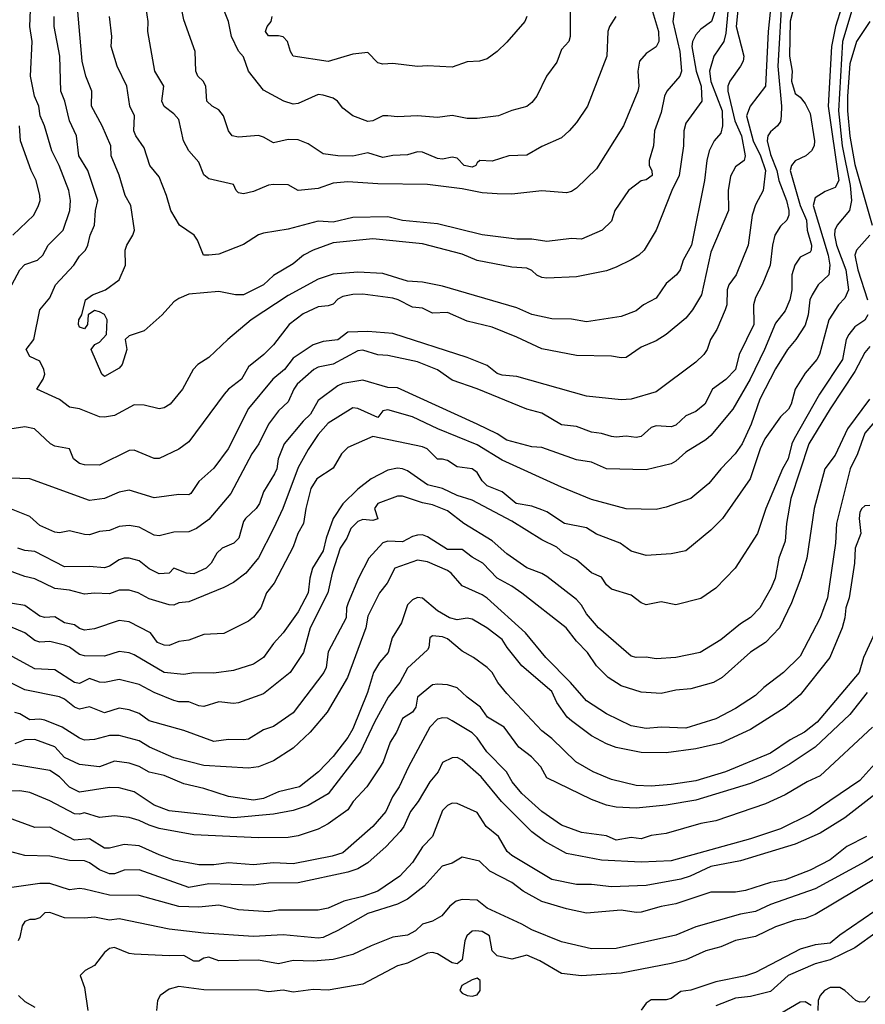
# Model space of a CAD drawing. Header units: metres. Extents: x -46681 to -43747, y -240911 to -237677.
# Tile 537 of 656: x -46605 to -46520, y -238744 to -238645. Entities that reach past the tile are written whole.
import ezdxf

# ---------------------------------------------------------------- set-up
doc = ezdxf.new("R2010")
doc.units = ezdxf.units.M
doc.layers.add('CONTOUR_INDEX', color=1, linetype='Continuous')
doc.layers.add('CONTOUR_INTER', color=3, linetype='Continuous')

msp = doc.modelspace()

# ---------------------------------------------------------------- linework, layer by layer
at = {"layer": 'CONTOUR_INDEX'}
for points, elevation in [([(-46527.095, -238643.524), (-46527.595, -238645.468), (-46527.67, -238649.02), (-46527.395, -238650.52), (-46527.472, -238651.52), (-46527.095, -238652.778), (-46526.595, -238653.139), (-46526.095, -238653.766), (-46525.595, -238654.776), (-46525.166, -238657.52), (-46525.185, -238658.02), (-46525.451, -238658.52), (-46526.048, -238659.02), (-46527.095, -238659.544), (-46527.483, -238660.02), (-46527.603, -238660.52), (-46526.604, -238664.02), (-46525.971, -238665.52), (-46525.889, -238666.52), (-46525.47, -238668.02), (-46525.492, -238668.52), (-46525.595, -238668.715), (-46526.595, -238669.226), (-46527.125, -238670.02), (-46527.435, -238671.02), (-46527.428, -238672.52), (-46527.65, -238673.52), (-46528.095, -238674.622), (-46529.095, -238675.872), (-46530.199, -238678.52), (-46531.64, -238681.52), (-46533.369, -238684.52), (-46535.595, -238687.191), (-46536.095, -238687.624), (-46538.095, -238688.842), (-46539.095, -238689.748), (-46539.595, -238690.027), (-46542.095, -238690.643), (-46546.095, -238690.52), (-46547.595, -238689.846), (-46549.095, -238689.607), (-46552.595, -238688.396), (-46553.595, -238688.302), (-46556.095, -238687.657), (-46557.095, -238687.022), (-46559.095, -238686.047), (-46567.095, -238682.385), (-46568.095, -238682.346), (-46570.595, -238681.618), (-46572.595, -238681.933), (-46573.095, -238682.164), (-46575.095, -238683.641), (-46575.852, -238685.02), (-46576.595, -238685.723), (-46578.505, -238688.02), (-46579.116, -238689.52), (-46579.245, -238690.52), (-46579.473, -238691.02), (-46580.595, -238692.859), (-46580.999, -238694.02), (-46581.323, -238694.52), (-46582.414, -238695.52), (-46582.595, -238695.838), (-46583.077, -238697.52), (-46583.583, -238698.02), (-46584.737, -238698.52), (-46585.268, -238699.02), (-46585.857, -238700.02), (-46586.371, -238700.52), (-46587.595, -238701.083), (-46588.322, -238701.02), (-46589.595, -238700.518), (-46590.077, -238701.02), (-46591.095, -238701.082), (-46592.095, -238700.593), (-46593.095, -238699.799), (-46594.095, -238699.518), (-46594.595, -238699.503), (-46595.095, -238699.676), (-46596.095, -238700.335), (-46596.595, -238700.49), (-46598.095, -238700.364), (-46600.595, -238700.407), (-46603.595, -238698.836), (-46604.595, -238698.736), (-46605.32, -238698.52)], 95), ([(-46535.179, -238644.52), (-46535.533, -238645.52), (-46536.595, -238646.279), (-46537.095, -238646.867), (-46537.419, -238647.52), (-46537.505, -238648.02), (-46537.047, -238650.52), (-46536.569, -238652.02), (-46536.485, -238653.52), (-46538.095, -238655.734), (-46538.294, -238656.52), (-46538.352, -238658.02), (-46538.775, -238661.02), (-46539.51, -238662.52), (-46541.098, -238666.52), (-46542.296, -238668.52), (-46542.827, -238669.02), (-46543.595, -238669.496), (-46545.095, -238670.253), (-46546.095, -238670.609), (-46549.095, -238671.216), (-46552.095, -238671.334), (-46552.595, -238671.271), (-46553.095, -238671.037), (-46553.595, -238670.569), (-46554.095, -238670.333), (-46555.595, -238670.223), (-46559.095, -238669.562), (-46560.595, -238668.941), (-46564.595, -238667.889), (-46569.595, -238667.396), (-46573.595, -238667.798), (-46575.595, -238668.519), (-46576.566, -238669.02), (-46577.595, -238669.885), (-46579.595, -238671.069), (-46580.595, -238672.024), (-46582.595, -238673.01), (-46583.415, -238673.02), (-46585.095, -238672.672), (-46588.095, -238672.943), (-46589.095, -238673.383), (-46589.595, -238673.713), (-46590.781, -238675.02), (-46592.595, -238676.633), (-46594.095, -238677.133), (-46594.502, -238677.52), (-46594.339, -238678.52), (-46594.8, -238680.02), (-46595.095, -238680.413), (-46596.595, -238681.247), (-46596.841, -238681.02), (-46597.912, -238678.52), (-46597.551, -238678.02), (-46597.095, -238677.774), (-46596.368, -238677.02), (-46596.329, -238675.52), (-46596.595, -238675.016), (-46597.095, -238674.721), (-46597.595, -238674.609), (-46598.218, -238675.02), (-46598.303, -238676.02), (-46598.595, -238676.426), (-46599.095, -238676.266), (-46599.215, -238676.02), (-46599.177, -238675.52), (-46598.87, -238675.02), (-46598.504, -238673.52), (-46597.785, -238673.02), (-46596.494, -238672.52), (-46595.095, -238671.511), (-46594.47, -238670.02), (-46594.491, -238668.52), (-46594.34, -238668.02), (-46593.731, -238667.02), (-46593.562, -238666.52), (-46593.944, -238664.02), (-46594.493, -238663.02), (-46595.095, -238660.979), (-46595.908, -238659.02), (-46595.931, -238658.02), (-46596.82, -238656.02), (-46597.889, -238654.02), (-46597.853, -238652.52), (-46598.472, -238651.02), (-46598.826, -238649.52), (-46599.253, -238644.52)], 100), ([(-46554.107, -238645.02), (-46554.294, -238645.52), (-46556.095, -238647.605), (-46557.095, -238648.544), (-46558.095, -238649.274), (-46558.854, -238649.52), (-46560.095, -238649.569), (-46561.595, -238650.129), (-46564.095, -238649.983), (-46565.095, -238650.042), (-46567.595, -238649.733), (-46568.595, -238649.796), (-46569.095, -238649.679), (-46570.095, -238648.652), (-46571.595, -238648.794), (-46574.095, -238649.55), (-46577.595, -238649.004), (-46577.885, -238648.52), (-46578.186, -238647.52), (-46578.595, -238647.064), (-46579.095, -238646.945), (-46580.095, -238646.975), (-46580.382, -238646.52), (-46580.213, -238646.02), (-46579.83, -238645.52), (-46579.707, -238645.02)], 105), ([(-46519.613, -238683.52), (-46521.841, -238686.52), (-46523.095, -238689.155), (-46524.127, -238690.52), (-46525.195, -238694.52), (-46525.921, -238699.52), (-46526.529, -238701.52), (-46527.487, -238704.02), (-46528.671, -238706.52), (-46530.095, -238708.02), (-46531.595, -238708.966), (-46534.458, -238711.52), (-46535.334, -238712.02), (-46537.595, -238712.657), (-46539.095, -238712.797), (-46540.595, -238713.14), (-46542.595, -238712.988), (-46544.595, -238712.36), (-46545.918, -238711.52), (-46547.095, -238710.337), (-46547.99, -238709.02), (-46549.095, -238707.865), (-46550.143, -238706.52), (-46554.595, -238703.042), (-46555.595, -238702.335), (-46557.084, -238701.52), (-46558.537, -238700.02), (-46559.595, -238699.433), (-46560.595, -238698.63), (-46562.095, -238698.655), (-46564.095, -238697.366), (-46564.595, -238697.186), (-46565.095, -238697.189), (-46565.595, -238697.327), (-46566.595, -238697.878), (-46568.095, -238697.807), (-46568.595, -238697.979), (-46570.002, -238699.52), (-46571.045, -238701.52), (-46572.057, -238704.02), (-46572.241, -238704.52), (-46572.268, -238705.52), (-46574.095, -238708.951), (-46574.28, -238710.52), (-46574.512, -238711.02), (-46577.595, -238715.087), (-46579.595, -238716.44), (-46580.595, -238716.8), (-46582.095, -238717.716), (-46582.595, -238717.807), (-46584.095, -238717.754), (-46585.595, -238717.953), (-46588.595, -238716.874), (-46592.095, -238715.88), (-46593.095, -238715.159), (-46594.095, -238714.772), (-46595.095, -238714.621), (-46596.595, -238715.069), (-46598.095, -238714.477), (-46599.095, -238714.711), (-46599.595, -238714.511), (-46600.595, -238713.695), (-46601.095, -238713.475), (-46604.595, -238712.782), (-46606.595, -238711.777)], 90), ([(-46519.311, -238716.52), (-46524.595, -238721.408), (-46525.896, -238722.02), (-46528.095, -238723.336), (-46530.095, -238724.247), (-46535.095, -238725.94), (-46536.595, -238726.232), (-46540.095, -238727.212), (-46541.595, -238727.431), (-46542.595, -238727.756), (-46543.595, -238727.629), (-46545.095, -238727.904), (-46546.095, -238727.468), (-46548.595, -238727.108), (-46550.595, -238726.383), (-46552.595, -238725.025), (-46554.595, -238723.196), (-46555.57, -238722.02), (-46556.142, -238721.02), (-46558.137, -238719.02), (-46559.095, -238717.608), (-46559.595, -238717.093), (-46561.595, -238715.873), (-46562.095, -238715.63), (-46562.595, -238715.578), (-46563.095, -238715.731), (-46563.844, -238716.52), (-46565.992, -238720.52), (-46566.931, -238722.52), (-46567.61, -238723.52), (-46568.299, -238725.02), (-46569.577, -238726.52), (-46572.595, -238729.157), (-46573.667, -238729.52), (-46577.595, -238730.274), (-46579.595, -238730.189), (-46581.595, -238730.368), (-46584.095, -238730.163), (-46585.595, -238730.378), (-46587.095, -238730.369), (-46589.595, -238729.895), (-46591.095, -238729.383), (-46593.095, -238728.478), (-46594.595, -238728.326), (-46596.095, -238728.715), (-46596.595, -238728.687), (-46598.095, -238727.767), (-46599.595, -238727.891), (-46602.095, -238726.597), (-46603.595, -238726.607), (-46606.595, -238725.506)], 85), ([(-46516.595, -238730.317), (-46525.095, -238735.372), (-46526.095, -238735.774), (-46527.095, -238735.947), (-46529.095, -238736.626), (-46531.095, -238737.576), (-46533.095, -238738), (-46534.595, -238738.62), (-46536.095, -238739.032), (-46538.095, -238739.946), (-46539.595, -238740.303), (-46544.595, -238741.268), (-46548.595, -238741.544), (-46550.595, -238741.324), (-46552.792, -238740.02), (-46554.095, -238739.463), (-46555.595, -238739.857), (-46557.087, -238739.52), (-46557.595, -238739.02), (-46557.864, -238737.52), (-46558.595, -238737.076), (-46559.261, -238737.02), (-46559.595, -238737.065), (-46560.15, -238737.52), (-46560.331, -238738.02), (-46560.595, -238739.929), (-46561.095, -238740.349), (-46561.595, -238740.221), (-46563.095, -238739.336), (-46563.595, -238739.213), (-46564.095, -238739.268), (-46566.095, -238740.277), (-46567.095, -238740.542), (-46570.595, -238742.399), (-46574.095, -238742.996), (-46575.595, -238742.908), (-46577.595, -238743.178), (-46578.595, -238743.003), (-46580.095, -238743.155), (-46581.095, -238742.973), (-46586.595, -238742.954), (-46589.095, -238742.615), (-46590.095, -238742.9), (-46591, -238743.52), (-46591.261, -238744.02), (-46591.344, -238745.02)], 80)]:
    msp.add_lwpolyline(points, dxfattribs=dict(at, elevation=elevation))
at = {"layer": 'CONTOUR_INTER'}
for points, elevation in [([(-46529.165, -238640.02), (-46529.835, -238646.52), (-46530.074, -238652.02), (-46531.647, -238654.02), (-46531.997, -238655.02), (-46531.334, -238657.52), (-46530.584, -238659.02), (-46530.085, -238660.52), (-46530.332, -238662.52), (-46531.095, -238663.957), (-46531.446, -238665.02), (-46531.829, -238668.02), (-46533.038, -238671.02), (-46533.775, -238672.02), (-46533.929, -238672.52), (-46533.985, -238674.02), (-46534.13, -238674.52), (-46534.987, -238676.52), (-46535.636, -238677.52), (-46535.967, -238678.52), (-46536.292, -238679.02), (-46537.095, -238679.81), (-46541.095, -238682.777), (-46543.595, -238683.506), (-46544.595, -238683.573), (-46548.095, -238683.228), (-46555.095, -238681.252), (-46556.595, -238681.119), (-46557.095, -238680.923), (-46558.095, -238680.148), (-46560.095, -238679.323), (-46567.595, -238676.913), (-46570.095, -238676.705), (-46572.095, -238676.788), (-46573.095, -238677.535), (-46574.595, -238677.731), (-46575.595, -238678.042), (-46577.595, -238679.397), (-46578.475, -238680.52), (-46579.651, -238681.52), (-46582.095, -238684.456), (-46584.132, -238688.52), (-46585.595, -238690.476), (-46587.095, -238691.798), (-46587.904, -238693.02), (-46588.095, -238693.159), (-46589.095, -238693.099), (-46591.595, -238693.437), (-46594.095, -238692.673), (-46595.095, -238692.884), (-46596.595, -238693.498), (-46598.095, -238693.713), (-46604.095, -238691.55), (-46606.095, -238691.457)], 97), ([(-46528.404, -238642.52), (-46528.852, -238650.02), (-46528.487, -238654.02), (-46528.507, -238655.02), (-46528.595, -238655.567), (-46528.897, -238656.02), (-46529.595, -238656.612), (-46529.863, -238657.02), (-46529.926, -238657.52), (-46529.595, -238658.9), (-46528.95, -238660.52), (-46528.748, -238661.52), (-46527.969, -238663.52), (-46527.745, -238664.52), (-46527.757, -238665.02), (-46527.946, -238665.52), (-46528.595, -238666.126), (-46529.141, -238667.02), (-46529.392, -238668.02), (-46529.619, -238670.02), (-46530.42, -238672.02), (-46531.095, -238673.295), (-46531.306, -238674.02), (-46531.247, -238676.02), (-46532.726, -238679.02), (-46533.101, -238680.52), (-46534.095, -238681.545), (-46535.414, -238682.52), (-46536.196, -238684.02), (-46537.095, -238684.749), (-46538.095, -238685.196), (-46539.095, -238686.128), (-46539.595, -238686.315), (-46541.095, -238686.195), (-46541.595, -238686.383), (-46542.595, -238687.279), (-46543.095, -238687.364), (-46544.095, -238687.242), (-46545.095, -238687.351), (-46545.595, -238687.277), (-46546.595, -238686.963), (-46547.595, -238686.85), (-46549.095, -238686.272), (-46550.595, -238686.087), (-46552.595, -238684.93), (-46554.095, -238684.541), (-46559.095, -238682.478), (-46561.595, -238681.61), (-46563.095, -238680.577), (-46565.095, -238679.769), (-46568.095, -238679.109), (-46569.095, -238679.061), (-46570.595, -238678.596), (-46571.095, -238678.662), (-46573.595, -238679.996), (-46575.095, -238680.307), (-46575.53, -238680.52), (-46577.192, -238682.02), (-46577.554, -238682.52), (-46578.095, -238683.773), (-46579.095, -238684.703), (-46580.099, -238686.02), (-46581.07, -238688.02), (-46581.776, -238689.02), (-46583.891, -238693.02), (-46586.095, -238695.631), (-46587.334, -238696.52), (-46588.095, -238696.853), (-46589.595, -238696.914), (-46591.095, -238697.267), (-46591.595, -238697.214), (-46593.095, -238696.394), (-46594.095, -238696.228), (-46595.095, -238696.327), (-46596.095, -238696.746), (-46597.095, -238696.838), (-46598.095, -238697.16), (-46598.595, -238697.145), (-46600.095, -238696.767), (-46601.095, -238696.984), (-46601.595, -238696.914), (-46603.095, -238696.219), (-46604.095, -238695.318), (-46606.095, -238694.513)], 96), ([(-46521.002, -238643.02), (-46522.344, -238647.52), (-46522.761, -238654.52), (-46522.389, -238658.02), (-46521.586, -238662.02), (-46521.444, -238663.52), (-46521.634, -238664.52), (-46522.88, -238666.02), (-46523.126, -238666.52), (-46523.145, -238667.02), (-46522.936, -238668.02), (-46522.011, -238670.52), (-46521.732, -238672.52), (-46522.095, -238673.366), (-46522.734, -238674.02), (-46523.729, -238675.52), (-46524.667, -238679.02), (-46524.908, -238679.52), (-46526.095, -238680.917), (-46527.095, -238682.502), (-46527.501, -238684.02), (-46527.773, -238684.52), (-46528.595, -238685.309), (-46530.157, -238687.52), (-46530.64, -238688.52), (-46531.63, -238691.52), (-46534.402, -238695.52), (-46535.595, -238696.704), (-46538.095, -238698.77), (-46539.595, -238699.098), (-46542.095, -238699.236), (-46543.595, -238698.82), (-46544.706, -238698.02), (-46547.095, -238697.118), (-46548.095, -238696.468), (-46550.32, -238696.02), (-46552.095, -238694.853), (-46552.595, -238694.649), (-46553.595, -238694.3), (-46555.157, -238694.02), (-46556.595, -238692.85), (-46558.095, -238692.231), (-46558.595, -238691.744), (-46559.095, -238690.898), (-46559.595, -238690.542), (-46561.095, -238690.326), (-46562.095, -238689.699), (-46562.595, -238689.547), (-46563.095, -238689.557), (-46564.133, -238688.52), (-46564.595, -238688.301), (-46569.595, -238687.279), (-46572.095, -238688.391), (-46572.737, -238689.02), (-46573.595, -238690.448), (-46575.21, -238691.52), (-46575.823, -238692.52), (-46576.334, -238694.52), (-46576.573, -238696.02), (-46577.14, -238697.02), (-46577.595, -238698.369), (-46579.505, -238702.02), (-46580.288, -238703.02), (-46580.871, -238704.52), (-46581.595, -238705.464), (-46582.095, -238705.847), (-46584.595, -238707.103), (-46586.595, -238707.194), (-46588.095, -238707.755), (-46589.095, -238707.903), (-46590.095, -238708.294), (-46590.595, -238708.279), (-46591.24, -238708.02), (-46591.953, -238707.02), (-46594.095, -238705.911), (-46595.095, -238705.786), (-46597.595, -238706.636), (-46598.595, -238706.773), (-46599.095, -238706.584), (-46599.595, -238706.211), (-46600.595, -238706.013), (-46601.595, -238705.409), (-46602.595, -238705.476), (-46603.095, -238705.34), (-46604.595, -238704.292), (-46607.095, -238703.894)], 93), ([(-46532.742, -238643.02), (-46533.027, -238646.02), (-46532.272, -238649.02), (-46532.344, -238649.52), (-46532.592, -238650.02), (-46533.674, -238651.52), (-46533.867, -238652.02), (-46533.865, -238652.52), (-46533.168, -238655.52), (-46532.516, -238657.02), (-46532.121, -238659.02), (-46532.248, -238659.52), (-46533.095, -238660.154), (-46533.595, -238661.09), (-46533.84, -238662.52), (-46533.807, -238664.52), (-46535.595, -238668.72), (-46536.521, -238673.02), (-46537.434, -238674.52), (-46538.095, -238675.355), (-46540.095, -238677.028), (-46541.095, -238677.652), (-46542.595, -238678.285), (-46544.095, -238679.31), (-46544.595, -238679.363), (-46545.595, -238679.184), (-46549.095, -238679.12), (-46552.595, -238678.468), (-46555.095, -238677.27), (-46557.595, -238676.268), (-46560.095, -238675.674), (-46562.095, -238674.81), (-46563.595, -238674.851), (-46564.595, -238674.346), (-46565.595, -238674.256), (-46567.048, -238673.52), (-46567.595, -238673.365), (-46570.595, -238672.958), (-46571.595, -238672.994), (-46572.595, -238673.199), (-46573.095, -238673.46), (-46573.595, -238673.956), (-46574.095, -238674.144), (-46575.095, -238674.226), (-46576.595, -238674.928), (-46578.011, -238676.02), (-46579.595, -238678.067), (-46580.56, -238679.02), (-46582.095, -238680.25), (-46582.788, -238681.52), (-46584.099, -238682.52), (-46584.544, -238683.02), (-46588.095, -238687.798), (-46589.095, -238688.556), (-46591.095, -238689.48), (-46591.595, -238689.49), (-46593.595, -238688.654), (-46594.095, -238688.676), (-46597.095, -238690.167), (-46598.595, -238690.137), (-46599.095, -238690.002), (-46599.698, -238689.52), (-46600.095, -238688.525), (-46601.595, -238688.255), (-46602.022, -238688.02), (-46603.626, -238686.52), (-46604.595, -238686.287), (-46606.095, -238686.524)], 98), ([(-46605.899, -238672.02), (-46605.107, -238670.52), (-46604.595, -238669.97), (-46603.335, -238669.52), (-46602.785, -238669.02), (-46602.255, -238668.02), (-46600.748, -238666.52), (-46600.057, -238664.52), (-46600.003, -238663.52), (-46600.161, -238662.52), (-46601.13, -238660.02), (-46601.874, -238658.52), (-46602.606, -238656.02), (-46603.07, -238655.02), (-46603.199, -238654.02), (-46603.619, -238653.02), (-46604.021, -238651.02), (-46603.849, -238647.52), (-46604.102, -238646.02), (-46603.987, -238643.52)], 98), ([(-46541.471, -238644.52), (-46540.85, -238646.52), (-46540.816, -238647.52), (-46541.095, -238648.075), (-46542.095, -238648.731), (-46542.75, -238649.52), (-46542.936, -238650.52), (-46542.836, -238652.02), (-46542.925, -238652.52), (-46544.379, -238656.02), (-46547.095, -238660.352), (-46549.095, -238662.271), (-46549.595, -238662.613), (-46550.095, -238662.742), (-46552.595, -238662.554), (-46555.595, -238662.894), (-46557.095, -238662.866), (-46558.595, -238662.771), (-46560.595, -238662.353), (-46564.095, -238661.91), (-46569.095, -238661.859), (-46572.095, -238661.635), (-46573.595, -238661.769), (-46575.095, -238662.32), (-46577.095, -238662.539), (-46578.095, -238661.959), (-46579.595, -238661.904), (-46580.095, -238661.989), (-46581.595, -238662.63), (-46582.595, -238662.846), (-46583.095, -238662.76), (-46583.352, -238662.52), (-46583.595, -238661.912), (-46586.095, -238661.353), (-46586.595, -238660.933), (-46587.095, -238659.657), (-46588.095, -238658.52), (-46588.637, -238657.52), (-46589.095, -238655.372), (-46589.595, -238654.815), (-46590.595, -238654.057), (-46590.815, -238653.52), (-46590.616, -238652.02), (-46591.509, -238650.52), (-46592.211, -238646.52), (-46592.198, -238645.52), (-46592.497, -238643.52)], 102), ([(-46545.155, -238645.02), (-46545.791, -238646.02), (-46545.935, -238646.52), (-46546.051, -238649.02), (-46547.986, -238654.02), (-46549.095, -238655.671), (-46549.833, -238656.52), (-46550.595, -238657.218), (-46552.595, -238658.094), (-46554.095, -238658.983), (-46555.923, -238659.02), (-46557.595, -238659.585), (-46558.822, -238659.52), (-46559.095, -238659.726), (-46559.233, -238660.02), (-46559.595, -238660.16), (-46560.398, -238660.02), (-46561.095, -238659.259), (-46561.595, -238659.176), (-46562.595, -238659.381), (-46563.095, -238659.316), (-46564.595, -238658.656), (-46565.095, -238658.646), (-46566.095, -238658.943), (-46567.595, -238659.014), (-46568.595, -238659.196), (-46570.095, -238658.735), (-46571.595, -238659.069), (-46573.095, -238659.047), (-46574.595, -238658.836), (-46576.095, -238657.825), (-46577.095, -238657.431), (-46578.095, -238657.407), (-46579.595, -238657.729), (-46580.595, -238657.14), (-46581.095, -238656.983), (-46583.095, -238657.17), (-46583.73, -238657.02), (-46584.104, -238656.52), (-46584.607, -238655.02), (-46585.095, -238654.409), (-46585.766, -238654.02), (-46586.29, -238653.52), (-46586.407, -238652.02), (-46586.648, -238651.52), (-46587.205, -238651.02), (-46587.388, -238650.52), (-46587.469, -238648.52), (-46588.595, -238645.348), (-46588.965, -238643.52)], 103), ([(-46549.751, -238643.52), (-46549.732, -238647.02), (-46549.878, -238647.52), (-46550.595, -238648.327), (-46551.095, -238649.608), (-46552.127, -238651.02), (-46553.091, -238653.02), (-46553.595, -238653.684), (-46554.095, -238654.082), (-46555.595, -238654.457), (-46556.942, -238655.02), (-46559.095, -238655.288), (-46560.095, -238655.27), (-46561.595, -238654.989), (-46563.095, -238655.182), (-46565.095, -238654.995), (-46567.095, -238655.122), (-46568.095, -238655.002), (-46568.595, -238655.016), (-46569.595, -238655.496), (-46570.095, -238655.574), (-46571.615, -238655.02), (-46572.595, -238654.235), (-46573.146, -238653.52), (-46573.595, -238653.228), (-46574.595, -238652.923), (-46575.095, -238652.865), (-46577.095, -238653.776), (-46577.595, -238653.841), (-46578.558, -238653.52), (-46580.595, -238652.418), (-46582.087, -238650.52), (-46582.595, -238649.066), (-46583.095, -238648.507), (-46583.806, -238647.02), (-46584.108, -238645.52), (-46584.727, -238644.02)], 104), ([(-46522.402, -238644.02), (-46523.032, -238646.02), (-46523.465, -238648.02), (-46523.786, -238654.02), (-46522.699, -238661.52), (-46523.095, -238662.227), (-46524.095, -238662.626), (-46525.095, -238663.267), (-46525.283, -238664.02), (-46523.769, -238669.02), (-46523.608, -238670.02), (-46523.728, -238671.02), (-46524.776, -238672.02), (-46525.408, -238673.02), (-46525.621, -238673.52), (-46525.781, -238675.02), (-46526.095, -238676.078), (-46527.037, -238677.52), (-46527.883, -238678.52), (-46529.095, -238680.46), (-46530.66, -238683.52), (-46531.52, -238686.02), (-46532.449, -238688.02), (-46533.125, -238689.02), (-46534.588, -238690.52), (-46535.797, -238692.02), (-46537.595, -238693.517), (-46540.095, -238694.374), (-46541.095, -238694.635), (-46544.095, -238694.548), (-46547.595, -238693.601), (-46550.595, -238692.363), (-46556.595, -238689.654), (-46559.095, -238688.125), (-46563.063, -238686.52), (-46565.595, -238685.297), (-46568.095, -238684.594), (-46568.595, -238684.706), (-46569.095, -238685.353), (-46571.095, -238684.443), (-46571.595, -238684.4), (-46574.095, -238685.946), (-46575.095, -238687.088), (-46576.095, -238688.57), (-46577.095, -238690.409), (-46578.634, -238694.52), (-46579.596, -238696.52), (-46581.095, -238699.478), (-46582.351, -238701.02), (-46583.595, -238701.963), (-46584.595, -238702.476), (-46588.095, -238703.901), (-46589.095, -238704.015), (-46589.595, -238704.244), (-46590.095, -238704.215), (-46592.095, -238703.611), (-46593.2, -238703.02), (-46594.095, -238702.727), (-46595.095, -238702.727), (-46596.095, -238703.118), (-46597.595, -238703.054), (-46598.595, -238703.147), (-46600.095, -238702.727), (-46601.595, -238702.579), (-46603.595, -238701.588), (-46604.595, -238701.355), (-46606.595, -238700.613)], 94), ([(-46533.862, -238644.52), (-46534.095, -238646.703), (-46534.29, -238647.52), (-46535.279, -238649.02), (-46535.737, -238650.52), (-46535.595, -238651.568), (-46534.462, -238654.52), (-46534.424, -238656.02), (-46534.595, -238656.759), (-46535.266, -238657.52), (-46535.756, -238658.52), (-46535.998, -238659.52), (-46536.22, -238661.52), (-46537.542, -238668.02), (-46538.359, -238669.52), (-46538.687, -238670.52), (-46539.026, -238671.02), (-46540.095, -238671.895), (-46541.095, -238673.366), (-46542.369, -238674.02), (-46543.095, -238674.635), (-46544.595, -238675.194), (-46548.095, -238675.726), (-46549.595, -238675.474), (-46551.595, -238675.451), (-46553.595, -238675.007), (-46555.095, -238674.345), (-46562.595, -238672.144), (-46564.595, -238671.756), (-46566.095, -238671.659), (-46568.595, -238670.876), (-46571.095, -238670.752), (-46573.595, -238670.94), (-46575.095, -238671.434), (-46578.095, -238673.085), (-46581.835, -238675.52), (-46584.189, -238677.52), (-46586.095, -238679.34), (-46587.202, -238680.02), (-46587.655, -238680.52), (-46588.746, -238682.52), (-46589.971, -238684.02), (-46590.595, -238684.407), (-46591.095, -238684.499), (-46592.595, -238684.107), (-46593.595, -238684.074), (-46595.595, -238685.159), (-46596.595, -238685.337), (-46597.095, -238685.285), (-46599.095, -238684.497), (-46600.095, -238684.319), (-46601.095, -238683.543), (-46603.406, -238682.52), (-46602.739, -238681.52), (-46602.58, -238681.02), (-46602.682, -238680.52), (-46603.095, -238679.698), (-46604.095, -238679.215), (-46604.463, -238678.52), (-46603.705, -238677.52), (-46603.084, -238674.52), (-46602.095, -238673.338), (-46601.509, -238672.02), (-46599.672, -238670.02), (-46599.095, -238669.124), (-46598.506, -238668.52), (-46598.257, -238668.02), (-46598.034, -238667.02), (-46597.606, -238666.02), (-46597.495, -238664.52), (-46597.245, -238663.52), (-46598.254, -238660.52), (-46599.177, -238659.02), (-46599.41, -238657.02), (-46600.121, -238655.52), (-46600.582, -238653.52), (-46600.969, -238652.52), (-46601.074, -238649.02), (-46601.632, -238646.02), (-46601.64, -238645.02)], 99), ([(-46539.261, -238644.52), (-46539.423, -238645.52), (-46538.707, -238648.52), (-46538.538, -238650.52), (-46538.709, -238651.02), (-46540.001, -238652.52), (-46540.263, -238653.02), (-46540.595, -238654.684), (-46541.261, -238656.52), (-46541.365, -238658.02), (-46541.782, -238659.52), (-46541.795, -238660.02), (-46541.517, -238660.52), (-46541.503, -238661.02), (-46542.095, -238661.442), (-46542.595, -238661.548), (-46543.867, -238662.52), (-46545.258, -238664.52), (-46545.595, -238665.624), (-46546.524, -238666.52), (-46548.595, -238667.415), (-46549.595, -238667.336), (-46552.095, -238667.659), (-46553.595, -238667.406), (-46555.095, -238667.421), (-46558.595, -238666.992), (-46563.095, -238665.861), (-46566.595, -238665.542), (-46568.095, -238665.174), (-46571.595, -238665.225), (-46573.595, -238665.714), (-46575.095, -238665.597), (-46578.095, -238666.403), (-46580.595, -238666.809), (-46581.095, -238666.985), (-46582.595, -238667.969), (-46585.095, -238668.917), (-46586.095, -238669.042), (-46586.632, -238669.02), (-46587.234, -238667.52), (-46587.572, -238667.02), (-46589.044, -238666.02), (-46589.899, -238664.52), (-46590.331, -238663.02), (-46591.095, -238661.162), (-46592.012, -238660.02), (-46592.595, -238658.246), (-46593.436, -238657.02), (-46593.64, -238656.52), (-46593.557, -238655.02), (-46594.027, -238654.02), (-46594.345, -238652.02), (-46595.309, -238650.02), (-46595.926, -238648.02), (-46595.858, -238647.02), (-46596.088, -238645.02)], 101), ([(-46519.577, -238645.52), (-46520.943, -238647.52), (-46521.595, -238649.761), (-46521.839, -238653.02), (-46521.834, -238654.52), (-46521.595, -238657.039), (-46521.095, -238659.897), (-46519.345, -238666.02)], 92), ([(-46605.799, -238667.02), (-46603.708, -238665.02), (-46603.23, -238664.02), (-46603.04, -238663.52), (-46603.084, -238663.02), (-46603.461, -238661.52), (-46603.963, -238660.52), (-46605.04, -238657.52), (-46605.147, -238656.02)], 97), ([(-46519.587, -238667.02), (-46520.919, -238668.52), (-46521.097, -238669.02), (-46520.808, -238670.52), (-46519.812, -238673.52)], 92), ([(-46519.789, -238675.02), (-46520.095, -238675.566), (-46521.095, -238676.23), (-46521.709, -238677.02), (-46521.964, -238677.52), (-46522.357, -238679.52), (-46524.662, -238683.02), (-46527.196, -238687.52), (-46527.442, -238688.02), (-46527.824, -238689.52), (-46528.381, -238690.52), (-46530.063, -238694.52), (-46530.902, -238697.02), (-46533.153, -238700.52), (-46535.095, -238702.528), (-46536.595, -238703.588), (-46539.095, -238704.205), (-46540.595, -238703.92), (-46542.095, -238704.211), (-46542.595, -238704.027), (-46543.595, -238703.252), (-46545.595, -238702.635), (-46546.095, -238702.185), (-46546.595, -238701.428), (-46547.595, -238700.981), (-46549.095, -238699.672), (-46550.396, -238699.02), (-46551.095, -238698.405), (-46552.595, -238697.67), (-46555.595, -238695.796), (-46559.595, -238693.698), (-46561.095, -238693.208), (-46562.595, -238692.522), (-46564.095, -238692.129), (-46566.095, -238690.735), (-46566.595, -238690.515), (-46567.095, -238690.477), (-46568.095, -238690.671), (-46569.76, -238691.52), (-46571.095, -238692.571), (-46572.595, -238694.053), (-46573.566, -238695.52), (-46574.294, -238697.52), (-46574.595, -238698.771), (-46575.667, -238700.52), (-46575.935, -238701.52), (-46576.088, -238703.02), (-46577.095, -238704.929), (-46578.595, -238707.038), (-46579.595, -238708.094), (-46580.595, -238709.524), (-46581.595, -238710.17), (-46583.595, -238710.811), (-46585.595, -238711.078), (-46587.595, -238711.04), (-46588.595, -238711.233), (-46590.595, -238711.038), (-46593.595, -238709.241), (-46594.095, -238709.05), (-46595.095, -238708.894), (-46596.595, -238709.37), (-46598.595, -238709.341), (-46599.095, -238709.222), (-46600.095, -238708.486), (-46600.595, -238708.271), (-46602.095, -238707.897), (-46603.095, -238707.968), (-46603.595, -238707.806), (-46604.595, -238707.02), (-46606.095, -238706.391)], 92), ([(-46519.595, -238678.203), (-46520.095, -238678.823), (-46521.095, -238680.74), (-46523.595, -238684.496), (-46525.734, -238688.02), (-46527.527, -238693.52), (-46527.98, -238696.02), (-46528.095, -238697.816), (-46528.758, -238699.52), (-46529.113, -238701.52), (-46529.514, -238702.52), (-46530.657, -238704.52), (-46531.595, -238705.473), (-46532.595, -238706.124), (-46534.595, -238707.752), (-46536.671, -238709.02), (-46539.095, -238709.505), (-46541.095, -238709.658), (-46542.095, -238709.48), (-46543.095, -238709.525), (-46543.595, -238709.386), (-46546.888, -238706.52), (-46548.095, -238705.136), (-46548.595, -238704.244), (-46549.095, -238703.669), (-46552.095, -238701.367), (-46552.595, -238701.048), (-46554.095, -238700.491), (-46556.095, -238699.068), (-46557.595, -238697.78), (-46560.433, -238696.02), (-46562.095, -238694.739), (-46563.595, -238694.164), (-46564.595, -238693.965), (-46566.595, -238693.286), (-46567.095, -238693.278), (-46569.099, -238694.02), (-46569.437, -238694.52), (-46569.095, -238695.554), (-46569.595, -238695.713), (-46570.595, -238695.616), (-46571.095, -238695.839), (-46571.789, -238696.52), (-46572.222, -238697.52), (-46572.871, -238698.52), (-46573.672, -238701.02), (-46574.116, -238703.02), (-46575.891, -238706.52), (-46576.578, -238709.02), (-46577.894, -238711.02), (-46580.595, -238713.183), (-46583.095, -238714.067), (-46583.595, -238714.14), (-46585.095, -238713.981), (-46586.595, -238714.453), (-46587.095, -238714.365), (-46588.095, -238713.982), (-46589.095, -238713.962), (-46589.595, -238713.831), (-46591.595, -238713.03), (-46593.095, -238712.237), (-46595.095, -238711.744), (-46596.595, -238712.034), (-46597.095, -238712), (-46598.095, -238711.642), (-46599.095, -238712.141), (-46599.61, -238712.02), (-46601.595, -238710.765), (-46603.595, -238710.659), (-46606.595, -238709.023)], 91), ([(-46518.095, -238684.604), (-46520.095, -238686.953), (-46520.835, -238689.02), (-46521.576, -238690.52), (-46522.942, -238696.02), (-46523.053, -238698.02), (-46523.864, -238703.52), (-46524.575, -238705.52), (-46526.595, -238709.381), (-46528.282, -238711.02), (-46530.262, -238712.52), (-46531.095, -238713.329), (-46533.095, -238714.63), (-46535.095, -238715.681), (-46538.095, -238716.617), (-46540.595, -238716.53), (-46542.095, -238716.642), (-46543.595, -238716.374), (-46546.095, -238715.191), (-46548.095, -238713.88), (-46549.69, -238712.02), (-46552.193, -238709.52), (-46554.247, -238707.02), (-46558.095, -238703.556), (-46558.595, -238703.214), (-46560.595, -238702.318), (-46561.702, -238701.02), (-46562.095, -238700.755), (-46564.095, -238699.899), (-46565.095, -238699.706), (-46567.392, -238700.52), (-46568.142, -238702.02), (-46568.928, -238703.02), (-46570.095, -238705.364), (-46570.309, -238706.52), (-46572.151, -238711.52), (-46574.181, -238715.02), (-46575.888, -238717.02), (-46577.595, -238718.644), (-46579.595, -238719.9), (-46581.095, -238720.525), (-46582.095, -238720.651), (-46586.595, -238720.392), (-46589.595, -238719.593), (-46592.07, -238718.52), (-46593.095, -238717.883), (-46595.095, -238717.362), (-46596.095, -238717.373), (-46597.595, -238717.78), (-46598.595, -238717.839), (-46599.095, -238717.639), (-46600.835, -238716.52), (-46602.595, -238715.826), (-46603.095, -238715.707), (-46604.095, -238715.778), (-46605.095, -238715.187), (-46605.595, -238715.053)], 89), ([(-46519.595, -238694.214), (-46520.095, -238694.261), (-46520.408, -238694.52), (-46520.595, -238694.892), (-46520.68, -238695.52), (-46520.506, -238697.02), (-46521.066, -238698.52), (-46521.121, -238700.02), (-46521.682, -238703.52), (-46522.018, -238704.52), (-46522.118, -238705.52), (-46522.392, -238706.52), (-46523.624, -238709.52), (-46526.595, -238713.263), (-46528.095, -238714.547), (-46531.595, -238716.768), (-46534.595, -238718.126), (-46537.095, -238718.701), (-46540.095, -238719.1), (-46542.595, -238719.089), (-46545.095, -238718.582), (-46546.095, -238718.185), (-46547.595, -238717.387), (-46549.595, -238715.892), (-46550.029, -238715.52), (-46551.095, -238714.041), (-46551.595, -238712.928), (-46554.595, -238710.353), (-46556.091, -238708.52), (-46556.595, -238707.705), (-46558.128, -238706.52), (-46559.595, -238705.642), (-46560.095, -238705.546), (-46561.095, -238705.736), (-46561.891, -238705.52), (-46563.095, -238704.818), (-46564.595, -238703.545), (-46565.095, -238703.483), (-46565.595, -238703.714), (-46566.095, -238704.202), (-46566.717, -238706.02), (-46567.662, -238707.52), (-46568.048, -238709.02), (-46568.934, -238710.02), (-46569.526, -238711.02), (-46570.131, -238713.02), (-46571.595, -238716.697), (-46572.095, -238717.575), (-46573.595, -238719.47), (-46575.063, -238721.02), (-46576.984, -238722.52), (-46579.095, -238723.026), (-46580.595, -238723.697), (-46581.595, -238723.87), (-46584.095, -238723.511), (-46586.595, -238722.695), (-46588.595, -238722.218), (-46590.595, -238721.402), (-46592.095, -238721.057), (-46593.095, -238720.48), (-46594.095, -238720.155), (-46595.595, -238719.938), (-46597.095, -238720.512), (-46599.095, -238720.297), (-46600.595, -238719.581), (-46601.595, -238718.498), (-46603.595, -238717.764), (-46604.595, -238717.79), (-46605.595, -238718.208)], 88), ([(-46519.087, -238707.02), (-46520.219, -238709.52), (-46520.655, -238711.02), (-46524.894, -238716.02), (-46526.182, -238717.02), (-46527.595, -238717.786), (-46529.595, -238719.134), (-46534.127, -238721.02), (-46537.095, -238721.927), (-46539.595, -238722.3), (-46541.595, -238722.444), (-46543.095, -238722.383), (-46545.595, -238721.797), (-46547.425, -238721.02), (-46549.159, -238720.02), (-46551.595, -238717.68), (-46552.595, -238716.902), (-46556.095, -238713.126), (-46557.007, -238712.02), (-46557.595, -238711.029), (-46558.105, -238710.52), (-46559.457, -238709.52), (-46560.595, -238708.88), (-46562.095, -238707.648), (-46562.595, -238707.419), (-46563.595, -238707.335), (-46563.853, -238707.52), (-46563.967, -238708.52), (-46564.095, -238708.734), (-46566.095, -238710.572), (-46566.891, -238712.02), (-46568.052, -238713.52), (-46569.413, -238716.02), (-46570.841, -238719.02), (-46574.095, -238723.224), (-46576.095, -238724.418), (-46577.595, -238724.9), (-46579.595, -238725.285), (-46583.595, -238725.662), (-46590.095, -238724.927), (-46591.595, -238724.37), (-46593.595, -238723.024), (-46595.095, -238722.623), (-46596.095, -238722.605), (-46599.095, -238723.052), (-46600.095, -238722.575), (-46601.1, -238721.52), (-46602.095, -238720.9), (-46606.095, -238720.23)], 87), ([(-46519.86, -238713.02), (-46521.595, -238715.241), (-46525.095, -238718.544), (-46527.595, -238720.214), (-46529.595, -238721.349), (-46531.595, -238722.196), (-46537.095, -238723.873), (-46540.095, -238724.388), (-46543.095, -238724.662), (-46545.095, -238724.577), (-46546.095, -238724.381), (-46547.595, -238723.791), (-46552.095, -238721.617), (-46552.705, -238720.52), (-46553.623, -238719.52), (-46554.891, -238718.52), (-46556.384, -238716.52), (-46558.055, -238715.52), (-46558.769, -238714.52), (-46560.087, -238713.52), (-46561.095, -238712.565), (-46562.095, -238712.265), (-46563.095, -238712.186), (-46563.595, -238712.274), (-46565.099, -238713.52), (-46565.272, -238714.52), (-46565.595, -238715), (-46566.595, -238715.635), (-46567.203, -238717.02), (-46567.86, -238718.02), (-46568.563, -238720.02), (-46568.858, -238720.52), (-46570.209, -238722.52), (-46571.556, -238724.02), (-46572.095, -238724.843), (-46574.095, -238726.26), (-46575.095, -238726.789), (-46577.095, -238727.47), (-46578.095, -238727.625), (-46581.095, -238727.661), (-46587.595, -238727.369), (-46591.095, -238726.718), (-46592.095, -238726.398), (-46593.095, -238725.9), (-46594.095, -238725.626), (-46595.595, -238725.441), (-46597.095, -238725.599), (-46598.595, -238725.131), (-46599.095, -238725.269), (-46599.595, -238725.238), (-46602.095, -238723.942), (-46604.095, -238723.111), (-46605.095, -238722.931), (-46606.595, -238722.956)], 86), ([(-46519.095, -238720.209), (-46520.595, -238721.9), (-46525.595, -238725.284), (-46528.595, -238726.75), (-46531.595, -238727.761), (-46539.595, -238729.973), (-46542.595, -238730.118), (-46546.595, -238729.918), (-46550.095, -238729.224), (-46552.298, -238728.02), (-46553.595, -238727.046), (-46556.656, -238724.02), (-46558.687, -238721.52), (-46560.595, -238719.829), (-46561.095, -238719.592), (-46561.595, -238719.61), (-46562.595, -238720.084), (-46563.019, -238721.02), (-46563.869, -238722.02), (-46565.039, -238724.02), (-46565.787, -238725.02), (-46566.459, -238726.52), (-46566.833, -238727.02), (-46568.247, -238728.52), (-46570.095, -238730.166), (-46571.095, -238730.781), (-46572.095, -238731.12), (-46577.095, -238732.196), (-46580.095, -238732.232), (-46581.595, -238732.406), (-46586.095, -238732.285), (-46588.095, -238732.664), (-46593.095, -238730.89), (-46594.595, -238730.905), (-46595.595, -238731.284), (-46596.095, -238731.29), (-46597.095, -238730.876), (-46598.095, -238730.17), (-46598.595, -238729.987), (-46600.095, -238729.936), (-46602.095, -238729.503), (-46604.595, -238729.436), (-46606.595, -238728.895)], 84), ([(-46519.095, -238723.298), (-46522.095, -238725.655), (-46524.595, -238727.183), (-46527.095, -238728.308), (-46532.595, -238729.98), (-46535.595, -238730.545), (-46537.666, -238731.52), (-46538.595, -238731.802), (-46542.095, -238732.465), (-46545.595, -238732.591), (-46547.595, -238732.355), (-46549.095, -238732.339), (-46551.595, -238731.843), (-46555.595, -238729.424), (-46556.082, -238729.02), (-46556.945, -238727.52), (-46558.198, -238726.52), (-46559.095, -238725.125), (-46561.095, -238724.199), (-46561.595, -238724.179), (-46562.095, -238724.403), (-46562.595, -238724.916), (-46563.598, -238727.52), (-46564.595, -238728.551), (-46565.595, -238730.125), (-46566.873, -238731.52), (-46569.095, -238733.016), (-46570.595, -238733.554), (-46572.501, -238734.02), (-46574.095, -238734.731), (-46575.095, -238734.926), (-46579.095, -238734.928), (-46580.095, -238735.119), (-46583.095, -238734.891), (-46585.095, -238734.439), (-46587.095, -238734.62), (-46589.095, -238734.555), (-46593.095, -238733.458), (-46596.095, -238733.443), (-46598.595, -238732.81), (-46599.095, -238732.749), (-46600.095, -238732.897), (-46602.095, -238732.246), (-46603.095, -238732.265), (-46606.595, -238732.751)], 83), ([(-46519.937, -238727.52), (-46521.906, -238728.52), (-46523.595, -238729.874), (-46525.595, -238730.926), (-46528.095, -238731.894), (-46529.595, -238732.161), (-46532.095, -238732.958), (-46533.095, -238733.128), (-46535.595, -238733.115), (-46539.095, -238734.296), (-46540.595, -238734.571), (-46542.595, -238735.152), (-46543.095, -238735.181), (-46544.595, -238734.944), (-46548.095, -238735.224), (-46550.095, -238734.814), (-46552.595, -238734.065), (-46554.465, -238733.02), (-46555.595, -238732.164), (-46557.814, -238731.02), (-46558.867, -238730.02), (-46560.595, -238729.599), (-46561.595, -238730.197), (-46562.629, -238730.52), (-46564.416, -238732.52), (-46566.095, -238733.828), (-46567.095, -238734.332), (-46570.095, -238735.258), (-46573.095, -238736.999), (-46574.595, -238737.691), (-46575.095, -238737.747), (-46578.595, -238737.415), (-46581.595, -238737.601), (-46586.595, -238737.264), (-46590.095, -238736.85), (-46595.095, -238735.825), (-46596.095, -238735.93), (-46597.595, -238735.632), (-46598.595, -238735.752), (-46600.595, -238735.7), (-46602.095, -238735.188), (-46602.595, -238735.214), (-46603.095, -238735.71), (-46603.595, -238735.876), (-46604.095, -238735.872), (-46604.595, -238736.092), (-46604.878, -238736.52), (-46605.095, -238737.668), (-46605.286, -238738.02)], 82), ([(-46516.095, -238727.595), (-46520.095, -238730.08), (-46525.095, -238732.789), (-46529.595, -238734.361), (-46531.095, -238735.056), (-46532.595, -238735.341), (-46537.095, -238736.6), (-46539.095, -238737.454), (-46545.095, -238738.792), (-46547.595, -238738.817), (-46550.595, -238738.118), (-46553.595, -238736.927), (-46554.595, -238736.339), (-46558.095, -238734.733), (-46559.095, -238733.938), (-46560.595, -238733.851), (-46561.205, -238734.02), (-46561.839, -238734.52), (-46562.659, -238735.52), (-46563.595, -238736.035), (-46564.595, -238736.346), (-46565.304, -238737.02), (-46566.095, -238737.469), (-46567.595, -238737.659), (-46569.769, -238738.52), (-46571.595, -238739.414), (-46573.595, -238739.889), (-46575.595, -238740.067), (-46577.595, -238739.999), (-46579.095, -238740.333), (-46581.095, -238739.956), (-46585.095, -238740.023), (-46586.095, -238739.669), (-46586.595, -238739.758), (-46587.095, -238740.082), (-46587.595, -238740.082), (-46588.595, -238739.494), (-46590.095, -238739.543), (-46593.595, -238739.353), (-46594.095, -238739.291), (-46595.595, -238738.685), (-46596.095, -238738.779), (-46596.595, -238739.197), (-46597.595, -238740.506), (-46598.542, -238741.02), (-46599.023, -238741.52), (-46598.595, -238742.717), (-46598.251, -238745.02)], 81), ([(-46519.095, -238735.029), (-46522.595, -238737.437), (-46523.595, -238738.262), (-46525.095, -238738.421), (-46526.595, -238738.878), (-46531.095, -238741.225), (-46532.095, -238741.549), (-46535.095, -238742.147), (-46537.595, -238742.976), (-46538.595, -238743.12), (-46539.595, -238743.816), (-46540.095, -238743.949), (-46541.595, -238743.96), (-46542.095, -238744.308), (-46542.595, -238744.984)], 79), ([(-46516.608, -238735.52), (-46521.095, -238738.715), (-46523.595, -238739.926), (-46525.095, -238740.341), (-46527.795, -238741.52), (-46529.595, -238743.121), (-46531.595, -238743.624), (-46533.095, -238743.793), (-46535.095, -238744.552)], 78), ([(-46559.595, -238741.96), (-46560.648, -238742.52), (-46560.847, -238743.02), (-46560.595, -238743.299), (-46560.095, -238743.539), (-46559.595, -238743.588), (-46559.095, -238743.447), (-46558.784, -238743.02), (-46558.804, -238742.02), (-46559.095, -238741.791), (-46559.595, -238741.96)], 79), ([(-46519.595, -238743.611), (-46520.095, -238744.168), (-46520.595, -238744.19), (-46520.995, -238744.02), (-46522.095, -238743.017), (-46522.595, -238742.734), (-46523.595, -238742.724), (-46524.168, -238743.02), (-46524.594, -238743.52), (-46524.806, -238744.02), (-46524.819, -238745.02)], 77), ([(-46605.252, -238743.52), (-46604.595, -238744.121), (-46603.595, -238744.714)], 82), ([(-46525.502, -238744.52), (-46526.095, -238744.145), (-46526.595, -238744.211), (-46530.095, -238746.225)], 77)]:
    msp.add_lwpolyline(points, dxfattribs=dict(at, elevation=elevation))

doc.saveas('drawing.dxf')
